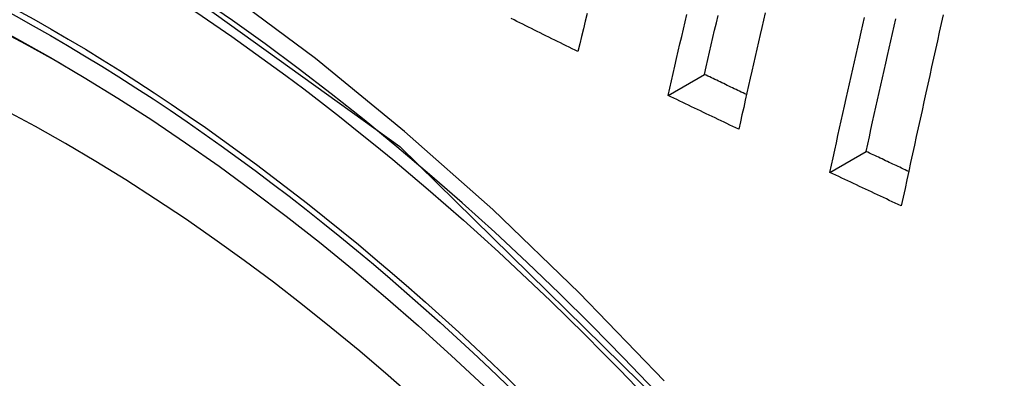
# Model space of a CAD drawing. Header units: inches. Extents: x 25 to 686, y 75 to 315.
# Tile 267 of 294: x 676.6621 to 676.8203, y 244.2292 to 244.2869. Entities that reach past the tile are written whole.
import ezdxf

# ---------------------------------------------------------------- set-up
doc = ezdxf.new("R2010")
doc.units = ezdxf.units.IN
doc.header["$MEASUREMENT"] = 0
doc.layers.add('Visible Edges(ANSI)', color=7, linetype='Continuous', lineweight=25)
doc.layers.add('Visible Tangent Edges(ANSI)', color=7, linetype='Continuous', lineweight=25)

msp = doc.modelspace()

# ---------------------------------------------------------------- linework, layer by layer
at = {"layer": 'Visible Edges(ANSI)'}
for p, q in [((676.76629, 244.27474), (676.77213, 244.27812)), ((676.79228, 244.26235), (676.79811, 244.26572))]:
    msp.add_line(p, q, dxfattribs=at)
at = {"layer": 'Visible Edges(ANSI)', "flags": 128}
for points in [[(676.75328, 244.28791), (676.75299, 244.28669), (676.7527, 244.28546), (676.75241, 244.28423), (676.75211, 244.28301), (676.75182, 244.28178)], [(676.76629, 244.27474), (676.76656, 244.27592), (676.76683, 244.2771), (676.76711, 244.27828), (676.76738, 244.27946), (676.76765, 244.28065), (676.76793, 244.28183), (676.7682, 244.28301), (676.76848, 244.28419), (676.76875, 244.28537), (676.76903, 244.28656), (676.76931, 244.28774)], [(676.78192, 244.28801), (676.78165, 244.28684), (676.78138, 244.28567), (676.78111, 244.2845), (676.78084, 244.28333), (676.78057, 244.28216), (676.78031, 244.28099), (676.78004, 244.27982), (676.77977, 244.27865), (676.7795, 244.27748), (676.77924, 244.27631), (676.77897, 244.27514), (676.7787, 244.27397), (676.77844, 244.2728), (676.77817, 244.27163), (676.77791, 244.27046), (676.77765, 244.26929)], [(676.81049, 244.28769), (676.81018, 244.28629), (676.80987, 244.2849), (676.80956, 244.2835), (676.80925, 244.28211), (676.80894, 244.28071), (676.80863, 244.27931), (676.80832, 244.27791), (676.80801, 244.27652), (676.8077, 244.27512), (676.8074, 244.27372), (676.80709, 244.27233), (676.80678, 244.27093), (676.80648, 244.26953), (676.80617, 244.26813), (676.80587, 244.26674), (676.80556, 244.26534), (676.80526, 244.26394), (676.80496, 244.26255), (676.80466, 244.26115), (676.80436, 244.25976), (676.80406, 244.25836), (676.80376, 244.25697)], [(676.75182, 244.28178), (676.75136, 244.28201), (676.75089, 244.28224), (676.75042, 244.28247), (676.74995, 244.2827), (676.74949, 244.28293), (676.74902, 244.28316), (676.74855, 244.28339), (676.74808, 244.28362), (676.74762, 244.28385), (676.74715, 244.28409), (676.74668, 244.28432), (676.74622, 244.28455), (676.74575, 244.28478), (676.74528, 244.28501), (676.74482, 244.28524), (676.74435, 244.28547), (676.74389, 244.2857), (676.74342, 244.28593), (676.74295, 244.28617), (676.74249, 244.2864), (676.74202, 244.28663), (676.74156, 244.28686), (676.74109, 244.28709)], [(676.77213, 244.27812), (676.77241, 244.2793), (676.77268, 244.28048), (676.77295, 244.28166), (676.77323, 244.28284), (676.7735, 244.28402), (676.77378, 244.2852), (676.77405, 244.28639), (676.77433, 244.28757)], [(676.79228, 244.26235), (676.79254, 244.26354), (676.7928, 244.26472), (676.79307, 244.26591), (676.79333, 244.26709), (676.79359, 244.26828), (676.79385, 244.26946), (676.79411, 244.27065), (676.79438, 244.27183), (676.79464, 244.27302), (676.79491, 244.27421), (676.79517, 244.27539), (676.79544, 244.27658), (676.7957, 244.27776), (676.79597, 244.27895), (676.79623, 244.28014), (676.7965, 244.28132), (676.79677, 244.28251), (676.79703, 244.28369), (676.7973, 244.28488), (676.79757, 244.28606), (676.79784, 244.28725)], [(676.79811, 244.26572), (676.79837, 244.2669), (676.79863, 244.26809), (676.79889, 244.26927), (676.79915, 244.27046), (676.79942, 244.27164), (676.79968, 244.27283), (676.79994, 244.27401), (676.80021, 244.2752), (676.80047, 244.27638), (676.80074, 244.27757), (676.801, 244.27876), (676.80127, 244.27994), (676.80153, 244.28113), (676.8018, 244.28232), (676.80207, 244.2835), (676.80233, 244.28469), (676.8026, 244.28588), (676.80287, 244.28706)], [(676.77891, 244.27486), (676.77862, 244.27499), (676.77834, 244.27513), (676.77806, 244.27526), (676.77778, 244.2754), (676.77749, 244.27553), (676.77721, 244.27567), (676.77693, 244.27581), (676.77665, 244.27594), (676.77636, 244.27608), (676.77608, 244.27621), (676.7758, 244.27635), (676.77552, 244.27648), (676.77524, 244.27662), (676.77495, 244.27676), (676.77467, 244.27689), (676.77439, 244.27703), (676.77411, 244.27716), (676.77383, 244.2773), (676.77354, 244.27744), (676.77326, 244.27757), (676.77298, 244.27771), (676.7727, 244.27785), (676.77242, 244.27798), (676.77213, 244.27812)], [(676.77765, 244.26929), (676.77717, 244.26952), (676.7767, 244.26975), (676.77622, 244.26997), (676.77575, 244.2702), (676.77528, 244.27042), (676.7748, 244.27065), (676.77433, 244.27088), (676.77386, 244.2711), (676.77338, 244.27133), (676.77291, 244.27156), (676.77243, 244.27179), (676.77196, 244.27201), (676.77149, 244.27224), (676.77101, 244.27247), (676.77054, 244.27269), (676.77007, 244.27292), (676.7696, 244.27315), (676.76912, 244.27338), (676.76865, 244.2736), (676.76818, 244.27383), (676.7677, 244.27406), (676.76723, 244.27429), (676.76676, 244.27451), (676.76629, 244.27474)], [(676.80495, 244.2625), (676.80466, 244.26263), (676.80438, 244.26276), (676.80409, 244.2629), (676.80381, 244.26303), (676.80352, 244.26317), (676.80324, 244.2633), (676.80295, 244.26344), (676.80267, 244.26357), (676.80238, 244.2637), (676.8021, 244.26384), (676.80181, 244.26397), (676.80153, 244.26411), (676.80124, 244.26424), (676.80096, 244.26437), (676.80067, 244.26451), (676.80039, 244.26464), (676.8001, 244.26478), (676.79982, 244.26491), (676.79953, 244.26505), (676.79925, 244.26518), (676.79896, 244.26531), (676.79868, 244.26545), (676.79839, 244.26558), (676.79811, 244.26572)], [(676.80376, 244.25697), (676.80328, 244.25719), (676.8028, 244.25742), (676.80232, 244.25764), (676.80184, 244.25786), (676.80137, 244.25809), (676.80089, 244.25831), (676.80041, 244.25854), (676.79993, 244.25876), (676.79945, 244.25898), (676.79897, 244.25921), (676.7985, 244.25943), (676.79802, 244.25966), (676.79754, 244.25988), (676.79706, 244.26011), (676.79658, 244.26033), (676.79611, 244.26056), (676.79563, 244.26078), (676.79515, 244.26101), (676.79467, 244.26123), (676.79419, 244.26145), (676.79372, 244.26168), (676.79324, 244.2619), (676.79276, 244.26213), (676.79228, 244.26235)]]:
    msp.add_lwpolyline(points, dxfattribs=at)
at = {"layer": 'Visible Edges(ANSI)'}
msp.add_ellipse((676.67055, 244.02167), major_axis=(0.15748, -0.27276), ratio=0.57735, start_param=2.363977, end_param=7.060801, dxfattribs=at)
msp.add_ellipse((676.66707, 244.01966), major_axis=(-0.15994, 0.27703), ratio=0.57735, dxfattribs=at)
at = {"layer": 'Visible Tangent Edges(ANSI)', "flags": 128}
for points in [[(676.76565, 244.22882), (676.75203, 244.24298), (676.73812, 244.25638), (676.72397, 244.26895), (676.70965, 244.28066), (676.69517, 244.29148), (676.68058, 244.30139), (676.66592, 244.31035), (676.65123, 244.31834), (676.63659, 244.32529), (676.62207, 244.33118), (676.6077, 244.33602), (676.59353, 244.33979), (676.5796, 244.34247), (676.56597, 244.34406), (676.55266, 244.34456), (676.53975, 244.34394), (676.5273, 244.34224), (676.51534, 244.33945), (676.50389, 244.3356)], [(676.41821, 244.18613), (676.4282, 244.24095), (676.44918, 244.28562), (676.48005, 244.31798), (676.51947, 244.33651), (676.56584, 244.34052), (676.61685, 244.32976), (676.67019, 244.30469), (676.72322, 244.26654), (676.77371, 244.21691)]]:
    msp.add_lwpolyline(points, dxfattribs=at)
at = {"layer": 'Visible Tangent Edges(ANSI)'}
for centre, major_axis, start_param, end_param in [((676.66955, 244.02109), (-0.17318, 0.29996), 5.05527, 10.652693), ((676.6695, 244.02107), (-0.15059, 0.26083), 4.097754, 6.89782)]:
    msp.add_ellipse(centre, major_axis=major_axis, ratio=0.57735, start_param=start_param, end_param=end_param, dxfattribs=at)
for centre, major_axis in [((676.67015, 244.02144), (0.17111, -0.29637)), ((676.66717, 244.01972), (-0.1627, 0.2818)), ((676.66707, 244.01966), (0.1621, -0.28076))]:
    msp.add_ellipse(centre, major_axis=major_axis, ratio=0.57735, dxfattribs=at)

doc.saveas('drawing.dxf')
